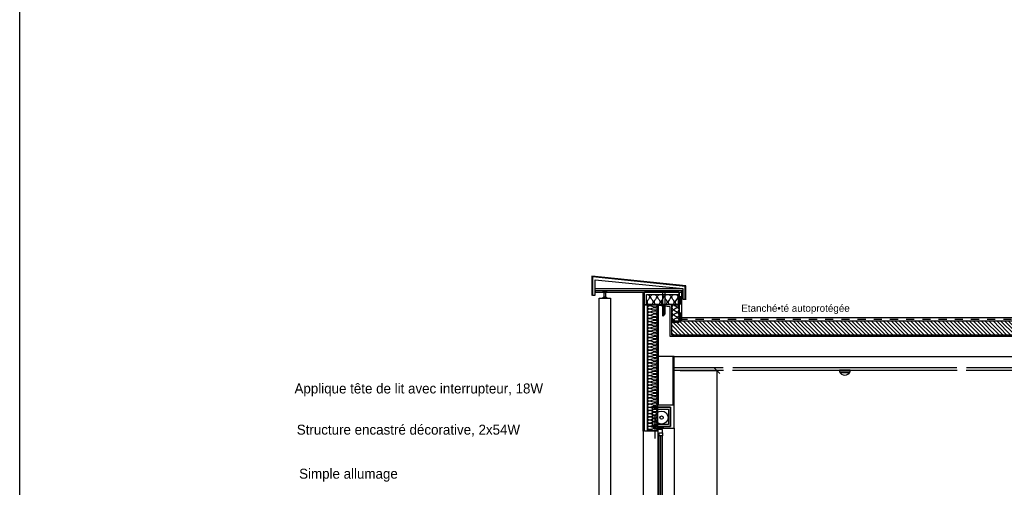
# Model space of a CAD drawing. Header units: millimetres. Extents: x -15 to 127, y -65 to 67.
# Tile 329 of 476: x 68 to 80, y 33 to 39. Entities that reach past the tile are written whole.
import ezdxf

# ---------------------------------------------------------------- set-up
doc = ezdxf.new("R2010")
doc.units = ezdxf.units.MM
doc.header["$MEASUREMENT"] = 0
doc.linetypes.add('PC_DASH_2', pattern=[0.125, 0.055556, -0.069444])
doc.linetypes.add('PC_DASH_5', pattern=[0.069444, 0.027778, -0.041667])
for name, color, linetype in [('CADRE', 7, 'Continuous'), ('Cfa', 1, 'Continuous'), ('coupe collec', 7, 'Continuous'), ('Texte', 8, 'Continuous')]:
    doc.layers.add(name, color=color, linetype=linetype)
doc.styles.get("Standard").update_dxf_attribs({"font": 'BKANT.TTF'})

# ---------------------------------------------------------------- blocks, each defined once
blk = doc.blocks.new('PD_17747')
at = {"layer": 'coupe collec', "color": 0}
for points in [[(9.461, -100.342), (9.461, -100.333), (9.501, -100.333), (9.501, -100.342), (9.461, -100.342)], [(9.475, -100.343), (9.488, -100.343), (9.488, -100.403), (9.475, -100.403), (9.475, -100.343)], [(9.461, -100.413), (9.461, -100.404), (9.501, -100.404), (9.501, -100.413), (9.461, -100.413)]]:
    blk.add_lwpolyline(points, dxfattribs=at)
blk = doc.blocks.new('PD_17749')
at = {"layer": 'coupe collec', "color": 0}
for p, q in [((9.323, -100.144), (9.323, -100.38)), ((10.483, -100.262), (9.323, -100.144)), ((10.483, -100.434), (10.483, -100.262))]:
    blk.add_line(p, q, dxfattribs=at)
blk = doc.blocks.new('PD_17750')
at = {"layer": 'coupe collec', "color": 0}
for p, q in [((10.476, -100.269), (9.33, -100.153)), ((9.33, -100.153), (9.33, -100.38)), ((10.476, -100.434), (10.476, -100.269))]:
    blk.add_line(p, q, dxfattribs=at)
blk = doc.blocks.new('PD_17748')
at = {"layer": 'coupe collec'}
for name in ['PD_17749', 'PD_17750']:
    blk.add_blockref(name, (0, 0), dxfattribs=at)
blk = doc.blocks.new('PD_17751')
at = {"layer": 'coupe collec', "color": 0}
for p, q in [((10.222, -100.504), (10.197, -100.537)), ((10.222, -100.524), (10.197, -100.557)), ((10.222, -100.544), (10.197, -100.577)), ((10.222, -100.564), (10.197, -100.597)), ((10.222, -100.584), (10.197, -100.617)), ((10.222, -100.604), (10.197, -100.637))]:
    blk.add_line(p, q, dxfattribs=at)
blk.add_lwpolyline([(10.221, -100.329), (10.221, -100.609), (10.197, -100.637), (10.196, -100.329), (10.221, -100.329)], dxfattribs=at)
blk = doc.blocks.new('PD_17746')
at = {"layer": 'coupe collec', "color": 0}
for points in [[(10.443, -100.295), (10.443, -100.429), (10.474, -100.429), (10.474, -100.266), (9.331, -100.153), (9.331, -100.377), (9.364, -100.377), (9.364, -100.189), (10.443, -100.295)], [(9.364, -100.295), (10.443, -100.295), (10.443, -100.326), (9.364, -100.326), (9.364, -100.295)], [(9.364, -100.34), (10.431, -100.34), (10.431, -100.326), (9.364, -100.326), (9.364, -100.34)], [(9.41, -100.413), (9.55, -100.413), (9.55, -108.16), (9.41, -108.16), (9.41, -100.413)], [(9.352, -108.16), (9.589, -108.16), (9.589, -108.259), (9.352, -108.259), (9.352, -108.16)]]:
    blk.add_lwpolyline(points, dxfattribs=at)
at = {"layer": 'coupe collec', "color": 0, "linetype": 'PC_DASH_2'}
for points in [[(9.352, -108.16), (9.59, -108.16), (9.59, -108.595), (9.352, -108.595), (9.352, -108.16)], [(9.11, -108.595), (9.81, -108.595), (9.81, -108.845), (9.11, -108.845), (9.11, -108.595)]]:
    blk.add_lwpolyline(points, dxfattribs=at)
at = {"layer": 'coupe collec'}
for name in ['PD_17748', 'PD_17747', 'PD_17751']:
    blk.add_blockref(name, (0, 0), dxfattribs=at)
blk = doc.blocks.new('PD_17756')
at = {"layer": 'coupe collec', "color": 0}
for points in [[(10.127, -100.489), (10.127, -102.054), (10.008, -102.054), (10.008, -100.489), (10.127, -100.489)], [(10.008, -100.489), (10.011, -100.498), (10.023, -100.505), (10.041, -100.506), (10.067, -100.499), (10.093, -100.492), (10.112, -100.493), (10.123, -100.499), (10.127, -100.508), (10.123, -100.518), (10.112, -100.524), (10.093, -100.525), (10.067, -100.518), (10.041, -100.511), (10.023, -100.512), (10.011, -100.519), (10.008, -100.528), (10.011, -100.537), (10.023, -100.544), (10.041, -100.545), (10.067, -100.538), (10.093, -100.531), (10.112, -100.532), (10.123, -100.538), (10.127, -100.548), (10.123, -100.557), (10.112, -100.563), (10.093, -100.564), (10.067, -100.557), (10.041, -100.55), (10.023, -100.551), (10.011, -100.558), (10.008, -100.567), (10.011, -100.576), (10.023, -100.583), (10.041, -100.584), (10.067, -100.577), (10.093, -100.57), (10.112, -100.571), (10.123, -100.577), (10.127, -100.587), (10.123, -100.596), (10.112, -100.602), (10.093, -100.604), (10.067, -100.596), (10.041, -100.589), (10.023, -100.59), (10.011, -100.597), (10.008, -100.606), (10.011, -100.615), (10.023, -100.622), (10.041, -100.623), (10.067, -100.616), (10.093, -100.609), (10.112, -100.61), (10.123, -100.617), (10.127, -100.626), (10.123, -100.635), (10.112, -100.642), (10.093, -100.643), (10.067, -100.636), (10.041, -100.628), (10.023, -100.63), (10.011, -100.636), (10.008, -100.645), (10.011, -100.655), (10.023, -100.661), (10.041, -100.662), (10.067, -100.655), (10.093, -100.648), (10.112, -100.649), (10.123, -100.656), (10.127, -100.665), (10.123, -100.674), (10.112, -100.681), (10.093, -100.682), (10.067, -100.675), (10.041, -100.668), (10.023, -100.669), (10.011, -100.675), (10.008, -100.684), (10.011, -100.694), (10.023, -100.7), (10.041, -100.701), (10.067, -100.694), (10.093, -100.687), (10.112, -100.688), (10.123, -100.695), (10.127, -100.704), (10.123, -100.713), (10.112, -100.72), (10.093, -100.721), (10.067, -100.714), (10.041, -100.707), (10.023, -100.708), (10.011, -100.714), (10.008, -100.724), (10.011, -100.733), (10.023, -100.739), (10.041, -100.74), (10.067, -100.733), (10.093, -100.726), (10.112, -100.727), (10.123, -100.734), (10.127, -100.743), (10.123, -100.752), (10.112, -100.759), (10.093, -100.76), (10.067, -100.753), (10.041, -100.746), (10.023, -100.747), (10.011, -100.753), (10.008, -100.763), (10.011, -100.772), (10.023, -100.779), (10.041, -100.78), (10.067, -100.773), (10.093, -100.765), (10.112, -100.767), (10.123, -100.773), (10.127, -100.782), (10.123, -100.792), (10.112, -100.798), (10.093, -100.799), (10.067, -100.792), (10.041, -100.785), (10.023, -100.786), (10.011, -100.793), (10.008, -100.802), (10.011, -100.811), (10.023, -100.818), (10.041, -100.819), (10.067, -100.812), (10.093, -100.805), (10.112, -100.806), (10.123, -100.812), (10.127, -100.821), (10.123, -100.831), (10.112, -100.837), (10.093, -100.838), (10.067, -100.831), (10.041, -100.824), (10.023, -100.825), (10.011, -100.832), (10.008, -100.841), (10.011, -100.85), (10.023, -100.857), (10.041, -100.858), (10.067, -100.851), (10.093, -100.844), (10.112, -100.845), (10.123, -100.851), (10.127, -100.861), (10.123, -100.87), (10.112, -100.876), (10.093, -100.877), (10.067, -100.87), (10.041, -100.863), (10.023, -100.864), (10.011, -100.871), (10.008, -100.88), (10.011, -100.889), (10.023, -100.896), (10.041, -100.897), (10.067, -100.89), (10.093, -100.883), (10.112, -100.884), (10.123, -100.89), (10.127, -100.9), (10.123, -100.909), (10.112, -100.915), (10.093, -100.917), (10.067, -100.909), (10.041, -100.902), (10.023, -100.903), (10.011, -100.91), (10.008, -100.919), (10.011, -100.929), (10.023, -100.935), (10.041, -100.936), (10.067, -100.929), (10.093, -100.922), (10.112, -100.923), (10.123, -100.93), (10.127, -100.939), (10.123, -100.948), (10.112, -100.955), (10.093, -100.956), (10.067, -100.949), (10.041, -100.942), (10.023, -100.943), (10.011, -100.949), (10.008, -100.958), (10.011, -100.968), (10.023, -100.974), (10.041, -100.975), (10.067, -100.968), (10.093, -100.961), (10.112, -100.962), (10.123, -100.969), (10.127, -100.978), (10.123, -100.987), (10.112, -100.994), (10.093, -100.995), (10.067, -100.988), (10.041, -100.981), (10.023, -100.982), (10.011, -100.988), (10.008, -100.998), (10.011, -101.007), (10.023, -101.013), (10.041, -101.014), (10.067, -101.007), (10.093, -101), (10.112, -101.001), (10.123, -101.008), (10.127, -101.017), (10.123, -101.026), (10.112, -101.033), (10.093, -101.034), (10.067, -101.027), (10.041, -101.02), (10.023, -101.021), (10.011, -101.027), (10.008, -101.037), (10.011, -101.046), (10.023, -101.052), (10.041, -101.054), (10.067, -101.046), (10.093, -101.039), (10.112, -101.04), (10.123, -101.047), (10.127, -101.056), (10.123, -101.065), (10.112, -101.072), (10.093, -101.073), (10.067, -101.066), (10.041, -101.059), (10.023, -101.06), (10.011, -101.067), (10.008, -101.076), (10.011, -101.085), (10.023, -101.092), (10.041, -101.093), (10.067, -101.086), (10.093, -101.078), (10.112, -101.08), (10.123, -101.086), (10.127, -101.095), (10.123, -101.105), (10.112, -101.111), (10.093, -101.112), (10.067, -101.105), (10.041, -101.098), (10.023, -101.099), (10.011, -101.106), (10.008, -101.115), (10.011, -101.124), (10.023, -101.131), (10.041, -101.132), (10.067, -101.125), (10.093, -101.118), (10.112, -101.119), (10.123, -101.125), (10.127, -101.134), (10.123, -101.144), (10.112, -101.15), (10.093, -101.151), (10.067, -101.144), (10.041, -101.137), (10.023, -101.138), (10.011, -101.145), (10.008, -101.154), (10.011, -101.163), (10.023, -101.17), (10.041, -101.171), (10.067, -101.164), (10.093, -101.157), (10.112, -101.158), (10.123, -101.164), (10.127, -101.174), (10.123, -101.183), (10.112, -101.189), (10.093, -101.19), (10.067, -101.183), (10.041, -101.176), (10.023, -101.177), (10.011, -101.184), (10.008, -101.193), (10.011, -101.202), (10.023, -101.209), (10.041, -101.21), (10.067, -101.203), (10.093, -101.196), (10.112, -101.197), (10.123, -101.203), (10.127, -101.213), (10.123, -101.222), (10.112, -101.229), (10.093, -101.23), (10.067, -101.223), (10.041, -101.215), (10.023, -101.217), (10.011, -101.223), (10.008, -101.232), (10.011, -101.242), (10.023, -101.248), (10.041, -101.249), (10.067, -101.242), (10.093, -101.235), (10.112, -101.236), (10.123, -101.243), (10.127, -101.252), (10.123, -101.261), (10.112, -101.268), (10.093, -101.269), (10.067, -101.262), (10.041, -101.255), (10.023, -101.256), (10.011, -101.262), (10.008, -101.271), (10.011, -101.281), (10.023, -101.287), (10.041, -101.288), (10.067, -101.281), (10.093, -101.274), (10.112, -101.275), (10.123, -101.282), (10.127, -101.291), (10.123, -101.3), (10.112, -101.307), (10.093, -101.308), (10.067, -101.301), (10.041, -101.294), (10.023, -101.295), (10.011, -101.301), (10.008, -101.311), (10.011, -101.32), (10.023, -101.326), (10.041, -101.327), (10.067, -101.32), (10.093, -101.313), (10.112, -101.314), (10.123, -101.321), (10.127, -101.33), (10.123, -101.339), (10.112, -101.346), (10.093, -101.347), (10.067, -101.34), (10.041, -101.333), (10.023, -101.334), (10.011, -101.34), (10.008, -101.35), (10.011, -101.359), (10.023, -101.366), (10.041, -101.367), (10.067, -101.359), (10.093, -101.352), (10.112, -101.353), (10.123, -101.36), (10.127, -101.369), (10.123, -101.379), (10.112, -101.385), (10.093, -101.386), (10.067, -101.379), (10.041, -101.372), (10.023, -101.373), (10.011, -101.38), (10.008, -101.389), (10.011, -101.398), (10.023, -101.405), (10.041, -101.406), (10.067, -101.399), (10.093, -101.392), (10.112, -101.393), (10.123, -101.399), (10.127, -101.408), (10.123, -101.418), (10.112, -101.424), (10.093, -101.425), (10.067, -101.418), (10.041, -101.411), (10.023, -101.412), (10.011, -101.419), (10.008, -101.428), (10.011, -101.437), (10.023, -101.444), (10.041, -101.445), (10.067, -101.438), (10.093, -101.431), (10.112, -101.432), (10.123, -101.438), (10.127, -101.448), (10.123, -101.457), (10.112, -101.463), (10.093, -101.464), (10.067, -101.457), (10.041, -101.45), (10.023, -101.451), (10.011, -101.458), (10.008, -101.467), (10.011, -101.476), (10.023, -101.483), (10.041, -101.484), (10.067, -101.477), (10.093, -101.47), (10.112, -101.471), (10.123, -101.477), (10.127, -101.487), (10.123, -101.496), (10.112, -101.502), (10.093, -101.504), (10.067, -101.496), (10.041, -101.489), (10.023, -101.49), (10.011, -101.497), (10.008, -101.506), (10.011, -101.515), (10.023, -101.522), (10.041, -101.523), (10.067, -101.516), (10.093, -101.509), (10.112, -101.51), (10.123, -101.517), (10.127, -101.526), (10.123, -101.535), (10.112, -101.542), (10.093, -101.543), (10.067, -101.536), (10.041, -101.529), (10.023, -101.53), (10.011, -101.536), (10.008, -101.545), (10.011, -101.555), (10.023, -101.561), (10.041, -101.562), (10.067, -101.555), (10.093, -101.548), (10.112, -101.549), (10.123, -101.556), (10.127, -101.565), (10.123, -101.574), (10.112, -101.581), (10.093, -101.582), (10.067, -101.575), (10.041, -101.568), (10.023, -101.569), (10.011, -101.575), (10.008, -101.585), (10.011, -101.594), (10.023, -101.6), (10.041, -101.601), (10.067, -101.594), (10.093, -101.587), (10.112, -101.588), (10.123, -101.595), (10.127, -101.604), (10.123, -101.613), (10.112, -101.62), (10.093, -101.621), (10.067, -101.614), (10.041, -101.607), (10.023, -101.608), (10.011, -101.614), (10.008, -101.624), (10.011, -101.633), (10.023, -101.639), (10.041, -101.641), (10.067, -101.633), (10.093, -101.626), (10.112, -101.627), (10.123, -101.634), (10.127, -101.643), (10.123, -101.652), (10.112, -101.659), (10.093, -101.66), (10.067, -101.653), (10.041, -101.646), (10.023, -101.647), (10.011, -101.654), (10.008, -101.663), (10.011, -101.672), (10.023, -101.679), (10.041, -101.68), (10.067, -101.673), (10.093, -101.665), (10.112, -101.667), (10.123, -101.673), (10.127, -101.682), (10.123, -101.692), (10.112, -101.698), (10.093, -101.699), (10.067, -101.692), (10.041, -101.685), (10.023, -101.686), (10.011, -101.693), (10.008, -101.702), (10.011, -101.711), (10.023, -101.718), (10.041, -101.719), (10.067, -101.712), (10.093, -101.705), (10.112, -101.706), (10.123, -101.712), (10.127, -101.721), (10.123, -101.731), (10.112, -101.737), (10.093, -101.738), (10.067, -101.731), (10.041, -101.724), (10.023, -101.725), (10.011, -101.732), (10.008, -101.741), (10.011, -101.75), (10.023, -101.757), (10.041, -101.758), (10.067, -101.751), (10.093, -101.744), (10.112, -101.745), (10.123, -101.751), (10.127, -101.761), (10.123, -101.77), (10.112, -101.776), (10.093, -101.777), (10.067, -101.77), (10.041, -101.763), (10.023, -101.764), (10.011, -101.771), (10.008, -101.78), (10.011, -101.789), (10.023, -101.796), (10.041, -101.797), (10.067, -101.79), (10.093, -101.783), (10.112, -101.784), (10.123, -101.79), (10.127, -101.8), (10.123, -101.809), (10.112, -101.816), (10.093, -101.817), (10.067, -101.81), (10.041, -101.802), (10.023, -101.804), (10.011, -101.81), (10.008, -101.819), (10.011, -101.829), (10.023, -101.835), (10.041, -101.836), (10.067, -101.829), (10.093, -101.822), (10.112, -101.823), (10.123, -101.83), (10.127, -101.839), (10.123, -101.848), (10.112, -101.855), (10.093, -101.856), (10.067, -101.849), (10.041, -101.842), (10.023, -101.843), (10.011, -101.849), (10.008, -101.858), (10.011, -101.868), (10.023, -101.874), (10.041, -101.875), (10.067, -101.868), (10.093, -101.861), (10.112, -101.862), (10.123, -101.869), (10.127, -101.878), (10.123, -101.887), (10.112, -101.894), (10.093, -101.895), (10.067, -101.888), (10.041, -101.881), (10.023, -101.882), (10.011, -101.888), (10.008, -101.898), (10.011, -101.907), (10.023, -101.913), (10.041, -101.914), (10.067, -101.907), (10.093, -101.9), (10.112, -101.901), (10.123, -101.908), (10.127, -101.917), (10.123, -101.926), (10.112, -101.933), (10.093, -101.934), (10.067, -101.927), (10.041, -101.92), (10.023, -101.921), (10.011, -101.927), (10.008, -101.937), (10.011, -101.946), (10.023, -101.952), (10.041, -101.954), (10.067, -101.946), (10.093, -101.939), (10.112, -101.94), (10.123, -101.947), (10.127, -101.956), (10.123, -101.966), (10.112, -101.972), (10.093, -101.973), (10.067, -101.966), (10.041, -101.959), (10.023, -101.96), (10.011, -101.967), (10.008, -101.976), (10.011, -101.985), (10.023, -101.992), (10.041, -101.993), (10.067, -101.986), (10.093, -101.979), (10.112, -101.98), (10.123, -101.986), (10.127, -101.995), (10.123, -102.005), (10.112, -102.011), (10.093, -102.012), (10.067, -102.005), (10.041, -101.998), (10.023, -101.999), (10.011, -102.006), (10.008, -102.015), (10.011, -102.024), (10.023, -102.031), (10.041, -102.032), (10.067, -102.025), (10.093, -102.018), (10.112, -102.019), (10.123, -102.025), (10.127, -102.035), (10.123, -102.044), (10.112, -102.05), (10.093, -102.051), (10.067, -102.044), (10.041, -102.037), (10.023, -102.038), (10.011, -102.045), (10.008, -102.054)]]:
    blk.add_lwpolyline(points, dxfattribs=at)
blk = doc.blocks.new('PD_17757')
at = {"layer": 'coupe collec', "color": 0}
for p, q in [((10.402, -100.692), (10.402, -100.336)), ((10.432, -100.692), (10.432, -100.336))]:
    blk.add_line(p, q, dxfattribs=at)
at = {"layer": 'coupe collec', "color": 0, "linetype": 'PC_DASH_5'}
blk.add_line((10.417, -100.692), (10.417, -100.336), dxfattribs=at)
blk = doc.blocks.new('PD_17758')
at = {"layer": 'coupe collec', "color": 0}
for p, q in [((10.402, -100.653), (15.172, -100.653)), ((10.402, -100.693), (15.172, -100.693))]:
    blk.add_line(p, q, dxfattribs=at)
at = {"layer": 'coupe collec', "color": 0, "linetype": 'PC_DASH_5'}
blk.add_line((10.402, -100.673), (15.172, -100.673), dxfattribs=at)
blk = doc.blocks.new('PD_17759')
at = {"layer": 'coupe collec', "color": 0}
for p, q in [((10.307, -100.7), (10.477, -100.871)), ((10.307, -100.747), (10.43, -100.871)), ((10.352, -100.693), (10.525, -100.871)), ((10.4, -100.693), (10.577, -100.871)), ((10.447, -100.693), (10.624, -100.871)), ((10.499, -100.693), (10.672, -100.871)), ((10.546, -100.693), (10.719, -100.871)), ((10.594, -100.693), (10.771, -100.871)), ((10.641, -100.693), (10.819, -100.871)), ((10.688, -100.693), (10.866, -100.871)), ((10.74, -100.693), (10.913, -100.871)), ((10.788, -100.693), (10.966, -100.871)), ((10.835, -100.693), (11.013, -100.871)), ((10.882, -100.693), (11.06, -100.871)), ((10.934, -100.693), (11.107, -100.871)), ((10.982, -100.693), (11.154, -100.871)), ((11.029, -100.693), (11.207, -100.871)), ((11.076, -100.693), (11.254, -100.871)), ((11.129, -100.693), (11.301, -100.871)), ((11.176, -100.693), (11.348, -100.871)), ((11.223, -100.693), (11.401, -100.871)), ((11.27, -100.693), (11.448, -100.871)), ((11.317, -100.693), (11.495, -100.871)), ((11.37, -100.693), (11.542, -100.871)), ((11.417, -100.693), (11.595, -100.871)), ((11.464, -100.693), (11.642, -100.871)), ((11.511, -100.693), (11.689, -100.871)), ((11.564, -100.693), (11.736, -100.871)), ((11.611, -100.693), (11.783, -100.871)), ((11.658, -100.693), (11.836, -100.871)), ((11.705, -100.693), (11.883, -100.871)), ((11.758, -100.693), (11.93, -100.871)), ((11.805, -100.693), (11.977, -100.871)), ((11.852, -100.693), (12.03, -100.871)), ((11.899, -100.693), (12.077, -100.871)), ((11.946, -100.693), (12.124, -100.871)), ((11.999, -100.693), (12.171, -100.871)), ((12.046, -100.693), (12.224, -100.871)), ((12.093, -100.693), (12.271, -100.871)), ((12.14, -100.693), (12.318, -100.871)), ((12.193, -100.693), (12.365, -100.871)), ((12.24, -100.693), (12.412, -100.871)), ((12.287, -100.693), (12.465, -100.871)), ((12.334, -100.693), (12.512, -100.871)), ((12.387, -100.693), (12.559, -100.871)), ((12.434, -100.693), (12.606, -100.871)), ((12.481, -100.693), (12.659, -100.871)), ((12.528, -100.693), (12.706, -100.871)), ((12.575, -100.693), (12.753, -100.871)), ((12.628, -100.693), (12.8, -100.871)), ((12.675, -100.693), (12.853, -100.871)), ((12.722, -100.693), (12.9, -100.871)), ((12.769, -100.693), (12.947, -100.871)), ((12.822, -100.693), (12.994, -100.871)), ((12.869, -100.693), (13.041, -100.871)), ((12.916, -100.693), (13.094, -100.871)), ((12.963, -100.693), (13.141, -100.871)), ((13.016, -100.693), (13.188, -100.871)), ((13.063, -100.693), (13.235, -100.871)), ((13.11, -100.693), (13.288, -100.871)), ((13.157, -100.693), (13.335, -100.871)), ((13.204, -100.693), (13.382, -100.871)), ((13.257, -100.693), (13.429, -100.871)), ((13.304, -100.693), (13.482, -100.871)), ((13.351, -100.693), (13.529, -100.871)), ((13.398, -100.693), (13.576, -100.871)), ((13.451, -100.693), (13.623, -100.871)), ((13.498, -100.693), (13.67, -100.871)), ((13.545, -100.693), (13.723, -100.871)), ((13.592, -100.693), (13.77, -100.871)), ((13.645, -100.693), (13.817, -100.871)), ((13.692, -100.693), (13.864, -100.871)), ((13.739, -100.693), (13.917, -100.871)), ((13.786, -100.693), (13.964, -100.871)), ((13.833, -100.693), (14.011, -100.871)), ((13.886, -100.693), (14.058, -100.871)), ((13.933, -100.693), (14.111, -100.871)), ((13.98, -100.693), (14.158, -100.871)), ((14.027, -100.693), (14.205, -100.871)), ((14.08, -100.693), (14.252, -100.871)), ((14.127, -100.693), (14.299, -100.871)), ((14.174, -100.693), (14.352, -100.871)), ((14.221, -100.693), (14.399, -100.871)), ((14.274, -100.693), (14.446, -100.871)), ((14.321, -100.693), (14.493, -100.871)), ((14.368, -100.693), (14.546, -100.871)), ((14.415, -100.693), (14.593, -100.871)), ((14.462, -100.693), (14.64, -100.871)), ((14.515, -100.693), (14.687, -100.871)), ((14.562, -100.693), (14.74, -100.871)), ((14.609, -100.693), (14.787, -100.871)), ((14.656, -100.693), (14.834, -100.871)), ((14.709, -100.693), (14.881, -100.871)), ((14.756, -100.693), (14.928, -100.871)), ((14.803, -100.693), (14.981, -100.871)), ((14.85, -100.693), (15.028, -100.871)), ((14.903, -100.693), (15.075, -100.871)), ((14.95, -100.693), (15.122, -100.871)), ((14.997, -100.693), (15.175, -100.871)), ((15.044, -100.693), (15.222, -100.871)), ((15.092, -100.693), (15.269, -100.871)), ((15.144, -100.693), (15.281, -100.836)), ((15.191, -100.693), (15.281, -100.789)), ((15.239, -100.693), (15.281, -100.736)), ((10.307, -100.8), (10.383, -100.871)), ((10.307, -100.846), (10.336, -100.871))]:
    blk.add_line(p, q, dxfattribs=at)
blk = doc.blocks.new('PD_17765')
at = {"layer": 'coupe collec', "color": 0}
for p, q in [((10.171, -103.68), (10.15, -103.68)), ((10.188, -103.667), (10.171, -103.667)), ((10.138, -103.743), (10.107, -103.763)), ((10.107, -103.806), (10.107, -103.763)), ((10.124, -103.793), (10.124, -103.806)), ((10.19, -103.793), (10.124, -103.793)), ((10.15, -103.695), (10.128, -103.709)), ((10.128, -103.739), (10.128, -103.709)), ((10.128, -103.739), (10.15, -103.739)), ((10.15, -103.743), (10.138, -103.743)), ((10.15, -103.731), (10.15, -103.743)), ((10.171, -103.731), (10.15, -103.731)), ((10.17, -103.746), (10.17, -103.731)), ((10.17, -103.746), (10.19, -103.746)), ((10.124, -103.806), (10.107, -103.806))]:
    blk.add_line(p, q, dxfattribs=at)
blk = doc.blocks.new('PD_17764')
at = {"layer": 'coupe collec', "color": 0}
for p, q in [((10.136, -103.355), (10.135, -103.705)), ((10.15, -103.695), (10.151, -103.336)), ((10.17, -103.679), (10.171, -103.336)), ((10.19, -103.793), (10.191, -103.336))]:
    blk.add_line(p, q, dxfattribs=at)
for points in [[(10.191, -103.291), (10.136, -103.291), (10.136, -103.351), (10.151, -103.351), (10.151, -103.336), (10.191, -103.336), (10.191, -103.291)], [(10.107, -103.806), (10.107, -103.763), (10.138, -103.743), (10.128, -103.739), (10.128, -103.709), (10.15, -103.695), (10.15, -103.68), (10.171, -103.68), (10.171, -103.667), (10.19, -103.67), (10.19, -103.793), (10.124, -103.793), (10.124, -103.806), (10.107, -103.806)]]:
    blk.add_lwpolyline(points, dxfattribs=at)
blk.add_point((10.19, -103.793), dxfattribs=at)
at = {"layer": 'coupe collec'}
blk.add_blockref('PD_17765', (0, 0), dxfattribs=at)
blk = doc.blocks.new('PD_17767')
at = {"layer": 'coupe collec', "color": 0}
for points in [[(10.192, -102.034), (10.137, -102.034), (10.137, -102.09), (10.152, -102.09), (10.152, -102.076), (10.192, -102.076), (10.192, -102.034)], [(10.152, -102.076), (10.192, -102.076), (10.192, -102.113), (10.152, -102.113), (10.152, -102.076)]]:
    blk.add_lwpolyline(points, dxfattribs=at)
blk = doc.blocks.new('PD_17766')
at = {"layer": 'coupe collec', "color": 0}
for p, q in [((10.137, -102.09), (10.137, -103.27)), ((10.152, -103.262), (10.152, -102.113)), ((10.172, -103.247), (10.172, -102.113)), ((10.192, -103.31), (10.192, -102.113))]:
    blk.add_line(p, q, dxfattribs=at)
blk.add_lwpolyline([(10.192, -103.31), (10.192, -103.238), (10.191, -103.236), (10.173, -103.236), (10.173, -103.248), (10.152, -103.248), (10.152, -103.248), (10.152, -103.262), (10.131, -103.274), (10.131, -103.303), (10.152, -103.303), (10.152, -103.296), (10.152, -103.295), (10.173, -103.295), (10.172, -103.295), (10.172, -103.31), (10.192, -103.31)], dxfattribs=at)
at = {"layer": 'coupe collec'}
blk.add_blockref('PD_17767', (0, 0), dxfattribs=at)
blk = doc.blocks.new('PD_17763')
at = {"layer": 'coupe collec'}
for name in ['PD_17766', 'PD_17764']:
    blk.add_blockref(name, (0, 0), dxfattribs=at)
blk = doc.blocks.new('PD_17769')
at = {"layer": 'coupe collec', "color": 0}
blk.add_line((10.101, -101.887), (10.101, -102.144), dxfattribs=at)
for radius in [0.08, 0.02]:
    blk.add_circle((10.182, -101.887), radius, dxfattribs=at)
blk = doc.blocks.new('PD_17768')
at = {"layer": 'coupe collec', "color": 0}
for points in [[(10.072, -101.76), (10.292, -101.76), (10.292, -101.999), (10.072, -101.999), (10.072, -101.76)], [(10.124, -101.999), (10.292, -101.999), (10.292, -101.76), (10.118, -101.76), (10.118, -101.785), (10.142, -101.785), (10.142, -101.785), (10.268, -101.785), (10.268, -101.973), (10.124, -101.973), (10.124, -101.999)]]:
    blk.add_lwpolyline(points, dxfattribs=at)
at = {"layer": 'coupe collec'}
blk.add_blockref('PD_17769', (0, 0), dxfattribs=at)
blk = doc.blocks.new('PD_17770')
at = {"layer": 'coupe collec', "color": 0}
for points in [[(9.997, -100.369), (10.388, -100.369), (10.388, -100.491), (9.997, -100.491), (9.997, -100.369)], [(9.997, -100.369), (10.017, -100.373), (10.026, -100.378), (10.032, -100.385), (10.035, -100.393), (10.034, -100.404), (10.029, -100.416), (10.019, -100.43), (10.009, -100.445), (10.004, -100.457), (10.003, -100.468), (10.006, -100.476), (10.012, -100.483), (10.021, -100.488), (10.041, -100.491), (10.061, -100.488), (10.069, -100.483), (10.075, -100.476), (10.078, -100.468), (10.078, -100.457), (10.073, -100.445), (10.063, -100.43), (10.052, -100.416), (10.047, -100.404), (10.047, -100.393), (10.05, -100.385), (10.056, -100.378), (10.064, -100.373), (10.084, -100.369), (10.104, -100.373), (10.113, -100.378), (10.119, -100.385), (10.122, -100.393), (10.121, -100.404), (10.116, -100.416), (10.106, -100.43), (10.096, -100.445), (10.091, -100.457), (10.09, -100.468), (10.093, -100.476), (10.099, -100.483), (10.108, -100.488), (10.128, -100.491), (10.148, -100.488), (10.156, -100.483), (10.162, -100.476), (10.165, -100.468), (10.165, -100.457), (10.16, -100.445), (10.149, -100.43), (10.139, -100.416), (10.134, -100.404), (10.134, -100.393), (10.137, -100.385), (10.143, -100.378), (10.151, -100.373), (10.171, -100.369), (10.191, -100.373), (10.199, -100.378), (10.205, -100.385), (10.209, -100.393), (10.208, -100.404), (10.203, -100.416), (10.193, -100.43), (10.183, -100.445), (10.178, -100.457), (10.177, -100.468), (10.18, -100.476), (10.186, -100.483), (10.194, -100.488), (10.215, -100.491), (10.235, -100.488), (10.243, -100.483), (10.249, -100.476), (10.252, -100.468), (10.251, -100.457), (10.246, -100.445), (10.236, -100.43), (10.226, -100.416), (10.221, -100.404), (10.221, -100.393), (10.224, -100.385), (10.23, -100.378), (10.238, -100.373), (10.258, -100.369), (10.278, -100.373), (10.286, -100.378), (10.292, -100.385), (10.295, -100.393), (10.295, -100.404), (10.29, -100.416), (10.28, -100.43), (10.27, -100.445), (10.265, -100.457), (10.264, -100.468), (10.267, -100.476), (10.273, -100.483), (10.281, -100.488), (10.302, -100.491), (10.322, -100.488), (10.33, -100.483), (10.336, -100.476), (10.339, -100.468), (10.338, -100.457), (10.333, -100.445), (10.323, -100.43), (10.313, -100.416), (10.308, -100.404), (10.308, -100.393), (10.311, -100.385), (10.317, -100.378), (10.325, -100.373), (10.345, -100.369), (10.365, -100.373), (10.373, -100.378), (10.379, -100.385), (10.382, -100.393), (10.382, -100.404), (10.377, -100.416), (10.367, -100.43), (10.357, -100.445), (10.352, -100.457), (10.351, -100.468), (10.354, -100.476), (10.36, -100.483), (10.368, -100.488), (10.388, -100.491)]]:
    blk.add_lwpolyline(points, dxfattribs=at)
blk = doc.blocks.new('PD_17771')
at = {"layer": 'coupe collec', "color": 0}
for points in [[(10.394, -100.496), (10.394, -100.714), (10.31, -100.714), (10.31, -100.496), (10.394, -100.496)], [(10.394, -100.496), (10.391, -100.511), (10.383, -100.521), (10.377, -100.524), (10.37, -100.523), (10.362, -100.519), (10.352, -100.512), (10.342, -100.504), (10.333, -100.501), (10.326, -100.5), (10.32, -100.502), (10.312, -100.513), (10.31, -100.527), (10.312, -100.542), (10.32, -100.552), (10.326, -100.555), (10.333, -100.554), (10.342, -100.55), (10.352, -100.543), (10.362, -100.536), (10.37, -100.532), (10.377, -100.531), (10.383, -100.534), (10.391, -100.544), (10.394, -100.559), (10.391, -100.573), (10.383, -100.584), (10.377, -100.586), (10.37, -100.585), (10.362, -100.582), (10.352, -100.574), (10.342, -100.567), (10.333, -100.563), (10.326, -100.562), (10.32, -100.565), (10.312, -100.575), (10.31, -100.59), (10.312, -100.604), (10.32, -100.615), (10.326, -100.617), (10.333, -100.616), (10.342, -100.613), (10.352, -100.605), (10.362, -100.598), (10.37, -100.594), (10.377, -100.593), (10.383, -100.596), (10.391, -100.606), (10.394, -100.621), (10.391, -100.635), (10.383, -100.646), (10.377, -100.648), (10.37, -100.647), (10.362, -100.644), (10.352, -100.636), (10.342, -100.629), (10.333, -100.625), (10.326, -100.625), (10.32, -100.627), (10.312, -100.637), (10.31, -100.652), (10.312, -100.666), (10.32, -100.677), (10.326, -100.679), (10.333, -100.679), (10.342, -100.675), (10.352, -100.667), (10.362, -100.66), (10.37, -100.656), (10.377, -100.656), (10.383, -100.658), (10.391, -100.668), (10.394, -100.683), (10.391, -100.698), (10.383, -100.708), (10.377, -100.71), (10.37, -100.71), (10.362, -100.706), (10.352, -100.698), (10.342, -100.691), (10.333, -100.687), (10.326, -100.687), (10.32, -100.689), (10.312, -100.699), (10.31, -100.714)]]:
    blk.add_lwpolyline(points, dxfattribs=at)
blk = doc.blocks.new('PD_17816')
at = {"layer": 'coupe collec', "color": 0}
for p, q in [((12.202, -105.002), (12.273, -105.072)), ((12.237, -108.037), (12.237, -105.037)), ((12.273, -108.072), (12.202, -108.002))]:
    blk.add_line(p, q, dxfattribs=at)
at = {"layer": 'coupe collec', "color": 0, "insert": (12.158, -106.841), "char_height": 0.08875, "width": 0.21167, "attachment_point": 2, "rotation": 270}
blk.add_mtext('{\\fArial|b0|i0|c0|p34;\\W0.98;300}', dxfattribs=at)
blk = doc.blocks.new('PD_17815')
at = {"layer": 'coupe collec', "color": 0}
for p, q in [((11.783, -105.037), (12.242, -105.037)), ((11.817, -108.037), (12.242, -108.037))]:
    blk.add_line(p, q, dxfattribs=at)
at = {"layer": 'coupe collec'}
blk.add_blockref('PD_17816', (0, 0), dxfattribs=at)

msp = doc.modelspace()

# ---------------------------------------------------------------- linework, layer by layer
at = {"layer": 'CADRE', "color": 0}
msp.add_lwpolyline([(67.808, 66.553), (126.656, 66.553), (126.656, 25.437), (67.808, 25.437), (67.808, 66.553)], dxfattribs=at)
at = {"layer": 'Cfa'}
for p, q in [((77.928, 34.485), (78.06, 34.485)), ((77.928, 34.483), (78.06, 34.483)), ((77.932, 34.476), (78.057, 34.476))]:
    msp.add_line(p, q, dxfattribs=at)
msp.add_lwpolyline([(78.06, 34.483), (78.06, 34.504), (77.928, 34.504), (77.928, 34.483)], dxfattribs=at)
msp.add_arc((77.994, 34.515), 0.0732, 205.4012, 334.5988, dxfattribs=at)
at = {"layer": 'coupe collec', "color": 0}
for p, q in [((75.507, 33.753), (75.507, 35.471)), ((75.503, 33.773), (75.503, 31.981)), ((75.888, 33.787), (75.888, 31.895))]:
    msp.add_line(p, q, dxfattribs=at)
for points in [[(75.522, 35.471), (75.946, 35.471), (75.946, 35.311), (75.522, 35.311), (75.522, 35.471)], [(75.522, 35.311), (75.682, 35.311), (75.682, 33.753), (75.522, 33.753), (75.522, 35.311)], [(80.836, 34.921), (75.84, 34.921), (75.838, 35.284), (75.692, 35.3), (75.689, 35.287), (75.689, 35.287), (75.689, 34.075), (75.875, 34.075), (75.875, 34.671)], [(75.857, 35.114), (80.836, 35.114), (80.836, 34.934), (75.857, 34.934), (75.857, 35.114)], [(75.761, 33.788), (75.886, 33.787), (75.886, 34.671), (75.684, 34.671), (75.684, 33.788), (75.761, 33.788), (75.688, 33.788), (75.687, 33.788)], [(75.875, 34.671), (90.407, 34.671)], [(76.496, 34.499), (75.877, 34.499), (75.877, 34.539)], [(75.877, 34.539), (76.492, 34.539)], [(76.612, 34.539), (79.376, 34.539)], [(79.496, 34.539), (80.133, 34.539), (80.133, 34.499), (79.493, 34.499)], [(79.38, 34.499), (76.608, 34.499)]]:
    msp.add_lwpolyline(points, dxfattribs=at)

# ---------------------------------------------------------------- block references
msp.add_blockref('PD_17759', (65.55, 135.807))
at = {"layer": 'coupe collec'}
for name, p in [('PD_17746', (65.55, 135.807)), ('PD_17770', (65.55, 135.807)), ('PD_17757', (65.55, 135.807)), ('PD_17756', (65.55, 135.807)), ('PD_17771', (65.55, 135.807)), ('PD_17758', (65.55, 135.807)), ('PD_17815', (64.18, 139.536)), ('PD_17768', (65.55, 135.807)), ('PD_17763', (65.55, 135.807))]:
    msp.add_blockref(name, p, dxfattribs=at)

# ---------------------------------------------------------------- texts
at = {"lineweight": -3}
for s, p in [('Applique tête de lit avec interrupteur, 18W', (71.201, 34.217)), ('Structure encastré décorative, 2x54W', (71.229, 33.709)), ('Simple allumage', (71.258, 33.166))]:
    msp.add_text(s, height=0.1232, dxfattribs=at).set_placement(p)
at = {"layer": 'Texte', "insert": (76.716, 35.313), "char_height": 0.08875, "width": 1.35819, "attachment_point": 1}
msp.add_mtext('{\\fArial|b0|i0|c0|p34;\\W0.98;Etanché•té autoprotégée}', dxfattribs=at)

doc.saveas('drawing.dxf')
